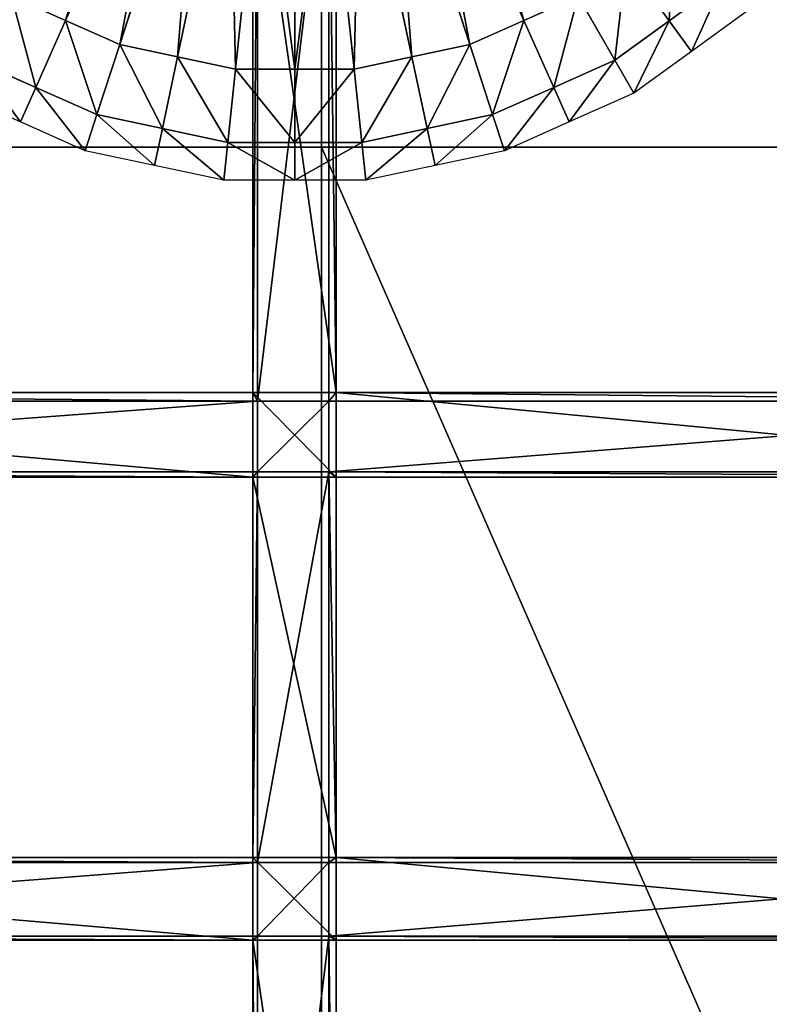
# Model space of a CAD drawing. Extents: x 0 to 31, y 0 to 21.2.
# Tile 525 of 574: x 24.5 to 27.4, y 10 to 13.8. Entities that reach past the tile are written whole.
import ezdxf

# ---------------------------------------------------------------- set-up
doc = ezdxf.new("R2010")
doc.units = 0
doc.header["$MEASUREMENT"] = 0
doc.layers.get('0').update_dxf_attribs({"color": 13, "linetype": 'CONTINUOUS'})
for name, color, linetype in [('CAST_IRON', 250, 'CONTINUOUS'), ('GALVANIZED_METAL', 252, 'CONTINUOUS'), ('GRATES', 250, 'CONTINUOUS'), ('STAINLESS_STEEL', 252, 'CONTINUOUS')]:
    doc.layers.add(name, color=color, linetype=linetype)

# ---------------------------------------------------------------- blocks, each defined once
blk = doc.blocks.new('NGM5058UC_TRADECAD_DXF')
at = {"layer": 'CAST_IRON', "color": 0}
for p, q in [((10.1441, 8.56815, -0.18725), (10.144, 2.72625, -0.18725)), ((10.1441, 8.56815, -0.18725), (10.144, 2.72625, -0.18725)), ((10.144, 2.72625, -0.18725), (7.5831, 2.72605, -0.18725)), ((10.144, 2.72625, -0.18725), (7.5831, 2.72605, -0.18725)), ((10.144, 2.72625, -0.18725), (10.1438, -5.04855, -0.18725)), ((10.144, 2.72625, -0.18725), (10.1438, -5.04855, -0.18725)), ((13.553, 2.72605, -0.18725), (10.144, 2.72625, -0.18725)), ((13.553, 2.72605, -0.18725), (10.144, 2.72625, -0.18725))]:
    blk.add_line(p, q, dxfattribs=at)
at = {"layer": 'GRATES', "color": 0}
for p, q in [((9.8758, 1.76955, 1.46245), (9.8758, 4.04155, 1.46245)), ((9.8758, 1.76955, 1.46245), (9.8758, 4.04155, 1.46245)), ((9.894, 4.04155, 1.81745), (9.894, 1.73535, 1.85405)), ((9.894, 4.04155, 1.81745), (9.894, 1.73535, 1.85405)), ((10.1729, 4.04155, 1.81745), (10.1729, 1.73535, 1.85405)), ((10.1729, 4.04155, 1.81745), (10.1729, 1.73535, 1.85405)), ((10.202, 4.04155, 1.46245), (10.202, 1.76955, 1.46245)), ((10.202, 4.04155, 1.46245), (10.202, 1.76955, 1.46245)), ((9.8758, 1.76955, 1.46245), (6.131, 1.76955, 1.46245)), ((9.8758, 1.76955, 1.46245), (6.131, 1.76955, 1.46245)), ((10.202, 1.76955, 1.46245), (9.8758, 1.76955, 1.46245)), ((9.8758, 1.76955, 1.46245), (9.8758, 1.43905, 1.46245)), ((9.8758, 1.76955, 1.46245), (9.8758, 1.43905, 1.46245)), ((9.8758, 1.76955, 1.46245), (9.894, 1.73535, 1.85405)), ((9.8758, 1.76955, 1.46245), (9.894, 1.73535, 1.85405)), ((10.202, 1.76955, 1.46245), (9.8758, 1.76955, 1.46245)), ((10.1729, 1.73535, 1.85405), (10.202, 1.76955, 1.46245)), ((10.1729, 1.73535, 1.85405), (10.202, 1.76955, 1.46245)), ((10.202, 1.43905, 1.46245), (10.202, 1.76955, 1.46245)), ((10.202, 1.76955, 1.46245), (13.6808, 1.76955, 1.46245)), ((10.202, 1.76955, 1.46245), (13.6808, 1.76955, 1.46245)), ((10.202, 1.43905, 1.46245), (10.202, 1.76955, 1.46245)), ((9.894, 1.73535, 1.85405), (6.1781, 1.73535, 1.85405)), ((9.894, 1.73535, 1.85405), (6.1781, 1.73535, 1.85405)), ((9.894, 1.73535, 1.85405), (9.894, 1.45955, 1.85405)), ((9.894, 1.73535, 1.85405), (9.894, 1.45955, 1.85405)), ((9.894, 1.73535, 1.85405), (10.1729, 1.73535, 1.85405)), ((9.894, 1.73535, 1.85405), (10.1729, 1.73535, 1.85405)), ((13.6588, 1.73535, 1.85405), (10.1729, 1.73535, 1.85405)), ((10.1729, 1.45955, 1.85405), (10.1729, 1.73535, 1.85405)), ((13.6588, 1.73535, 1.85405), (10.1729, 1.73535, 1.85405)), ((10.1729, 1.45955, 1.85405), (10.1729, 1.73535, 1.85405)), ((9.8758, 1.43905, 1.46245), (6.131, 1.43905, 1.46245)), ((9.8758, 1.43905, 1.46245), (6.131, 1.43905, 1.46245)), ((6.1781, 1.45955, 1.85405), (9.894, 1.45955, 1.85405)), ((6.1781, 1.45955, 1.85405), (9.894, 1.45955, 1.85405)), ((9.894, 1.45955, 1.85405), (9.8758, 1.43905, 1.46245)), ((9.894, 1.45955, 1.85405), (9.8758, 1.43905, 1.46245)), ((9.8758, 1.43905, 1.46245), (10.202, 1.43905, 1.46245)), ((9.8758, 1.43905, 1.46245), (10.202, 1.43905, 1.46245)), ((9.8758, 1.43905, 1.46245), (9.8758, -0.04535, 1.46245)), ((9.8758, 1.43905, 1.46245), (9.8758, -0.04535, 1.46245)), ((10.1729, 1.45955, 1.85405), (9.894, 1.45955, 1.85405)), ((9.894, -0.06485, 1.84945), (9.894, 1.45955, 1.85405)), ((10.1729, 1.45955, 1.85405), (9.894, 1.45955, 1.85405)), ((9.894, -0.06485, 1.84945), (9.894, 1.45955, 1.85405)), ((10.1729, 1.45955, 1.85405), (10.202, 1.43905, 1.46245)), ((10.1729, -0.06485, 1.84945), (10.1729, 1.45955, 1.85405)), ((10.1729, 1.45955, 1.85405), (13.6588, 1.45955, 1.85405)), ((10.1729, 1.45955, 1.85405), (10.202, 1.43905, 1.46245)), ((10.1729, 1.45955, 1.85405), (13.6588, 1.45955, 1.85405)), ((10.1729, -0.06485, 1.84945), (10.1729, 1.45955, 1.85405)), ((10.202, 1.43905, 1.46245), (10.202, -0.04535, 1.46245)), ((10.202, 1.43905, 1.46245), (13.6808, 1.43905, 1.46245)), ((10.202, 1.43905, 1.46245), (13.6808, 1.43905, 1.46245)), ((10.202, 1.43905, 1.46245), (10.202, -0.04535, 1.46245)), ((9.8758, -0.04535, 1.46245), (6.1084, -0.04535, 1.46245)), ((9.8758, -0.04535, 1.46245), (6.1084, -0.04535, 1.46245)), ((9.894, -0.06485, 1.84945), (6.1781, -0.06485, 1.84945)), ((9.894, -0.06485, 1.84945), (6.1781, -0.06485, 1.84945)), ((10.202, -0.04535, 1.46245), (9.8758, -0.04535, 1.46245)), ((9.8758, -0.04535, 1.46245), (9.8758, -0.36795, 1.46245)), ((9.8758, -0.04535, 1.46245), (9.8758, -0.36795, 1.46245)), ((9.8758, -0.04535, 1.46245), (9.894, -0.06485, 1.84945)), ((10.202, -0.04535, 1.46245), (9.8758, -0.04535, 1.46245)), ((9.8758, -0.04535, 1.46245), (9.894, -0.06485, 1.84945)), ((9.894, -0.06485, 1.84945), (9.894, -0.35255, 1.84945)), ((9.894, -0.06485, 1.84945), (9.894, -0.35255, 1.84945)), ((9.894, -0.06485, 1.84945), (10.1729, -0.06485, 1.84945)), ((9.894, -0.06485, 1.84945), (10.1729, -0.06485, 1.84945)), ((10.202, -0.04535, 1.46245), (10.1729, -0.06485, 1.84945)), ((10.202, -0.04535, 1.46245), (10.1729, -0.06485, 1.84945)), ((13.6588, -0.06485, 1.84945), (10.1729, -0.06485, 1.84945)), ((10.1729, -0.35255, 1.84945), (10.1729, -0.06485, 1.84945)), ((13.6588, -0.06485, 1.84945), (10.1729, -0.06485, 1.84945)), ((10.1729, -0.35255, 1.84945), (10.1729, -0.06485, 1.84945)), ((10.202, -0.36795, 1.46245), (10.202, -0.04535, 1.46245)), ((10.202, -0.04535, 1.46245), (13.6808, -0.04535, 1.46245)), ((10.202, -0.04535, 1.46245), (13.6808, -0.04535, 1.46245)), ((10.202, -0.36795, 1.46245), (10.202, -0.04535, 1.46245)), ((9.8758, -0.36795, 1.46245), (6.1084, -0.36795, 1.46245)), ((9.8758, -0.36795, 1.46245), (6.1084, -0.36795, 1.46245)), ((6.1781, -0.35255, 1.84945), (9.894, -0.35255, 1.84945)), ((6.1781, -0.35255, 1.84945), (9.894, -0.35255, 1.84945)), ((9.894, -0.35255, 1.84945), (9.8758, -0.36795, 1.46245)), ((9.894, -0.35255, 1.84945), (9.8758, -0.36795, 1.46245)), ((9.8758, -0.36795, 1.46245), (10.202, -0.36795, 1.46245)), ((9.8758, -2.62465, 1.46245), (9.8758, -0.36795, 1.46245)), ((9.8758, -0.36795, 1.46245), (10.202, -0.36795, 1.46245)), ((9.8758, -2.62465, 1.46245), (9.8758, -0.36795, 1.46245)), ((10.1729, -0.35255, 1.84945), (9.894, -0.35255, 1.84945)), ((9.894, -0.35255, 1.84945), (9.894, -2.62465, 1.82035)), ((9.894, -0.35255, 1.84945), (9.894, -2.62465, 1.82035)), ((10.1729, -0.35255, 1.84945), (9.894, -0.35255, 1.84945)), ((10.1729, -0.35255, 1.84945), (13.6588, -0.35255, 1.84945)), ((10.202, -0.36795, 1.46245), (10.1729, -0.35255, 1.84945)), ((10.1729, -0.35255, 1.84945), (13.6588, -0.35255, 1.84945)), ((10.1729, -2.62465, 1.82035), (10.1729, -0.35255, 1.84945)), ((10.202, -0.36795, 1.46245), (10.1729, -0.35255, 1.84945)), ((10.1729, -2.62465, 1.82035), (10.1729, -0.35255, 1.84945)), ((10.202, -0.36795, 1.46245), (13.6808, -0.36795, 1.46245)), ((10.202, -0.36795, 1.46245), (13.6808, -0.36795, 1.46245)), ((10.202, -2.62465, 1.46245), (10.202, -0.36795, 1.46245)), ((10.202, -2.62465, 1.46245), (10.202, -0.36795, 1.46245))]:
    blk.add_line(p, q, dxfattribs=at)
at = {"layer": 'STAINLESS_STEEL', "color": 0}
for p, q in [((9.1457, 3.22095, 0.17945), (9.5443, 4.11625, 0.17945)), ((9.1457, 3.22095, 0.17945), (9.5443, 4.11625, 0.17945)), ((10.9343, 3.22095, 0.17945), (10.5357, 4.11625, 0.17945)), ((10.9343, 3.22095, 0.17945), (10.5357, 4.11625, 0.17945)), ((9.3568, 3.12695, 0.17945), (9.6613, 4.06415, 0.17945)), ((9.3568, 3.12695, 0.17945), (9.6613, 4.06415, 0.17945)), ((9.5828, 3.07885, 0.17945), (9.7866, 4.03745, 0.17945)), ((9.5828, 3.07885, 0.17945), (9.7866, 4.03745, 0.17945)), ((10.4971, 3.07885, 0.17945), (10.2934, 4.03745, 0.17945)), ((10.4971, 3.07885, 0.17945), (10.2934, 4.03745, 0.17945)), ((10.7232, 3.12695, 0.17945), (10.4186, 4.06415, 0.17945)), ((10.7232, 3.12695, 0.17945), (10.4186, 4.06415, 0.17945)), ((9.8089, 3.03085, 0.17945), (9.9119, 4.01085, 0.17945)), ((9.8089, 3.03085, 0.17945), (9.9119, 4.01085, 0.17945)), ((10.04, 3.03085, 0.17945), (10.04, 4.01085, 0.17945)), ((10.04, 3.03085, 0.17945), (10.04, 4.01085, 0.17945)), ((10.2711, 3.03085, 0.17945), (10.1681, 4.01085, 0.17945)), ((10.2711, 3.03085, 0.17945), (10.1681, 4.01085, 0.17945)), ((11.3324, 3.45075, 0.17945), (11.5007, 3.21915, -0.07745)), ((11.3324, 3.45075, 0.17945), (11.5007, 3.21915, -0.07745)), ((11.5007, 3.21915, -0.07745), (11.712, 3.37265, -0.07745)), ((11.5007, 3.21915, -0.07745), (11.712, 3.37265, -0.07745)), ((8.9345, 3.31495, 0.17945), (9.1457, 3.22095, 0.17945)), ((8.9345, 3.31495, 0.17945), (9.1457, 3.22095, 0.17945)), ((10.9343, 3.22095, 0.17945), (11.1454, 3.31495, 0.17945)), ((10.9343, 3.22095, 0.17945), (11.1454, 3.31495, 0.17945)), ((11.1454, 3.31495, 0.17945), (11.2893, 3.06555, -0.07745)), ((11.1454, 3.31495, 0.17945), (11.2893, 3.06555, -0.07745)), ((11.8113, 3.26235, -0.22375), (11.5874, 3.09975, -0.22375)), ((9.1457, 3.22095, 0.17945), (9.0292, 2.95935, -0.07745)), ((9.1457, 3.22095, 0.17945), (9.0292, 2.95935, -0.07745)), ((9.1457, 3.22095, 0.17945), (9.3568, 3.12695, 0.17945)), ((9.1457, 3.22095, 0.17945), (9.3568, 3.12695, 0.17945)), ((10.7232, 3.12695, 0.17945), (10.9343, 3.22095, 0.17945)), ((10.7232, 3.12695, 0.17945), (10.9343, 3.22095, 0.17945)), ((10.9343, 3.22095, 0.17945), (11.0507, 2.95935, -0.07745)), ((10.9343, 3.22095, 0.17945), (11.0507, 2.95935, -0.07745)), ((11.2893, 3.06555, -0.07745), (11.5007, 3.21915, -0.07745)), ((11.2893, 3.06555, -0.07745), (11.5007, 3.21915, -0.07745)), ((11.5007, 3.21915, -0.07745), (11.5874, 3.09975, -0.22375)), ((11.5007, 3.21915, -0.07745), (11.5874, 3.09975, -0.22375)), ((9.3568, 3.12695, 0.17945), (9.2678, 2.85315, -0.07745)), ((9.3568, 3.12695, 0.17945), (9.2678, 2.85315, -0.07745)), ((9.3568, 3.12695, 0.17945), (9.5828, 3.07885, 0.17945)), ((9.3568, 3.12695, 0.17945), (9.5828, 3.07885, 0.17945)), ((10.4971, 3.07885, 0.17945), (10.7232, 3.12695, 0.17945)), ((10.4971, 3.07885, 0.17945), (10.7232, 3.12695, 0.17945)), ((10.7232, 3.12695, 0.17945), (10.8121, 2.85315, -0.07745)), ((10.7232, 3.12695, 0.17945), (10.8121, 2.85315, -0.07745)), ((9.5828, 3.07885, 0.17945), (9.5233, 2.79885, -0.07745)), ((9.5828, 3.07885, 0.17945), (9.5233, 2.79885, -0.07745)), ((9.5828, 3.07885, 0.17945), (9.8089, 3.03085, 0.17945)), ((9.5828, 3.07885, 0.17945), (9.8089, 3.03085, 0.17945)), ((10.2711, 3.03085, 0.17945), (10.4971, 3.07885, 0.17945)), ((10.2711, 3.03085, 0.17945), (10.4971, 3.07885, 0.17945)), ((10.4971, 3.07885, 0.17945), (10.5566, 2.79885, -0.07745)), ((10.4971, 3.07885, 0.17945), (10.5566, 2.79885, -0.07745)), ((11.5874, 3.09975, -0.22375), (11.3635, 2.93705, -0.22375)), ((8.7906, 3.06555, -0.07745), (9.0292, 2.95935, -0.07745)), ((8.7906, 3.06555, -0.07745), (9.0292, 2.95935, -0.07745)), ((11.0507, 2.95935, -0.07745), (11.2893, 3.06555, -0.07745)), ((11.0507, 2.95935, -0.07745), (11.2893, 3.06555, -0.07745)), ((11.2893, 3.06555, -0.07745), (11.3635, 2.93705, -0.22375)), ((11.2893, 3.06555, -0.07745), (11.3635, 2.93705, -0.22375)), ((9.8089, 3.03085, 0.17945), (9.7788, 2.74455, -0.07745)), ((9.8089, 3.03085, 0.17945), (9.7788, 2.74455, -0.07745)), ((9.8089, 3.03085, 0.17945), (10.04, 3.03085, 0.17945)), ((9.8089, 3.03085, 0.17945), (10.04, 3.03085, 0.17945)), ((10.04, 3.03085, 0.17945), (10.04, 2.74455, -0.07745)), ((10.04, 3.03085, 0.17945), (10.04, 2.74455, -0.07745)), ((10.04, 3.03085, 0.17945), (10.2711, 3.03085, 0.17945)), ((10.04, 3.03085, 0.17945), (10.2711, 3.03085, 0.17945)), ((10.2711, 3.03085, 0.17945), (10.3012, 2.74455, -0.07745)), ((10.2711, 3.03085, 0.17945), (10.3012, 2.74455, -0.07745)), ((9.0292, 2.95935, -0.07745), (8.9692, 2.82455, -0.22375)), ((9.0292, 2.95935, -0.07745), (8.9692, 2.82455, -0.22375)), ((9.0292, 2.95935, -0.07745), (9.2678, 2.85315, -0.07745)), ((9.0292, 2.95935, -0.07745), (9.2678, 2.85315, -0.07745)), ((10.8121, 2.85315, -0.07745), (11.0507, 2.95935, -0.07745)), ((10.8121, 2.85315, -0.07745), (11.0507, 2.95935, -0.07745)), ((11.0507, 2.95935, -0.07745), (11.1108, 2.82455, -0.22375)), ((11.0507, 2.95935, -0.07745), (11.1108, 2.82455, -0.22375)), ((8.9692, 2.82455, -0.22375), (8.7164, 2.93705, -0.22375)), ((11.3635, 2.93705, -0.22375), (11.1108, 2.82455, -0.22375)), ((9.2678, 2.85315, -0.07745), (9.2219, 2.71195, -0.22375)), ((9.2678, 2.85315, -0.07745), (9.2219, 2.71195, -0.22375)), ((9.2678, 2.85315, -0.07745), (9.5233, 2.79885, -0.07745)), ((9.2678, 2.85315, -0.07745), (9.5233, 2.79885, -0.07745)), ((10.5566, 2.79885, -0.07745), (10.8121, 2.85315, -0.07745)), ((10.5566, 2.79885, -0.07745), (10.8121, 2.85315, -0.07745)), ((10.8121, 2.85315, -0.07745), (10.858, 2.71195, -0.22375)), ((10.8121, 2.85315, -0.07745), (10.858, 2.71195, -0.22375)), ((9.2219, 2.71195, -0.22375), (8.9692, 2.82455, -0.22375)), ((11.1108, 2.82455, -0.22375), (10.858, 2.71195, -0.22375)), ((9.5233, 2.79885, -0.07745), (9.4926, 2.65445, -0.22375)), ((9.5233, 2.79885, -0.07745), (9.4926, 2.65445, -0.22375)), ((9.5233, 2.79885, -0.07745), (9.7788, 2.74455, -0.07745)), ((9.5233, 2.79885, -0.07745), (9.7788, 2.74455, -0.07745)), ((10.3012, 2.74455, -0.07745), (10.5566, 2.79885, -0.07745)), ((10.3012, 2.74455, -0.07745), (10.5566, 2.79885, -0.07745)), ((10.5566, 2.79885, -0.07745), (10.5873, 2.65445, -0.22375)), ((10.5566, 2.79885, -0.07745), (10.5873, 2.65445, -0.22375)), ((9.7788, 2.74455, -0.07745), (9.7633, 2.59695, -0.22375)), ((9.7788, 2.74455, -0.07745), (9.7633, 2.59695, -0.22375)), ((9.7788, 2.74455, -0.07745), (10.04, 2.74455, -0.07745)), ((9.7788, 2.74455, -0.07745), (10.04, 2.74455, -0.07745)), ((10.04, 2.74455, -0.07745), (10.04, 2.59695, -0.22375)), ((10.04, 2.74455, -0.07745), (10.04, 2.59695, -0.22375)), ((10.04, 2.74455, -0.07745), (10.3012, 2.74455, -0.07745)), ((10.04, 2.74455, -0.07745), (10.3012, 2.74455, -0.07745)), ((10.3012, 2.74455, -0.07745), (10.3167, 2.59695, -0.22375)), ((10.3012, 2.74455, -0.07745), (10.3167, 2.59695, -0.22375)), ((9.4926, 2.65445, -0.22375), (9.2219, 2.71195, -0.22375)), ((10.858, 2.71195, -0.22375), (10.5873, 2.65445, -0.22375)), ((9.7633, 2.59695, -0.22375), (9.4926, 2.65445, -0.22375)), ((10.5873, 2.65445, -0.22375), (10.3167, 2.59695, -0.22375)), ((10.04, 2.59695, -0.22375), (9.7633, 2.59695, -0.22375)), ((10.3167, 2.59695, -0.22375), (10.04, 2.59695, -0.22375))]:
    blk.add_line(p, q, dxfattribs=at)
at = {"layer": 'CAST_IRON', "color": 0}
mesh = blk.add_polyface(dxfattribs=at)
corners = [(10.1441, 8.56815, -0.18725), (7.5831, 2.72605, -0.18725), (7.5831, 8.55555, -0.18725), (10.144, 2.72625, -0.18725)]
mesh.append_faces([[corners[k] for k in face] for face in [(0, 1, 2), (1, 0, 3)]], dxfattribs={"vtx0": -1, "color": 0})
mesh = blk.add_polyface(dxfattribs=at)
corners = [(10.1441, 8.56815, -0.18725), (13.553, 2.72605, -0.18725), (10.144, 2.72625, -0.18725), (13.553, 8.58075, -0.18725)]
mesh.append_faces([[corners[k] for k in face] for face in [(0, 1, 2), (1, 0, 3)]], dxfattribs={"vtx0": -1, "color": 0})
mesh = blk.add_polyface(dxfattribs=at)
corners = [(7.5831, 2.72605, -0.18725), (10.1438, -5.04855, -0.18725), (7.5241, -5.07615, -0.18725), (10.144, 2.72625, -0.18725)]
mesh.append_faces([[corners[k] for k in face] for face in [(0, 1, 2), (1, 0, 3)]], dxfattribs={"vtx0": -1, "color": 0})
mesh = blk.add_polyface(dxfattribs=at)
corners = [(10.144, 2.72625, -0.18725), (13.553, -5.05335, -0.18725), (10.1438, -5.04855, -0.18725), (13.553, 2.72605, -0.18725)]
mesh.append_faces([[corners[k] for k in face] for face in [(0, 1, 2), (1, 0, 3)]], dxfattribs={"vtx0": -1, "color": 0})
at = {"layer": 'GALVANIZED_METAL', "color": 0}
mesh = blk.add_polyface(dxfattribs=at)
corners = [(-14.2165, -9.41305, -1.89865), (14.216, 9.40775, -1.89865), (-14.3866, -9.24295, -1.89865), (14.386, 9.23775, -1.89865)]
mesh.append_faces([[corners[k] for k in face] for face in [(0, 1, 2), (1, 0, 3)]], dxfattribs={"vtx0": -1, "color": 0})
mesh = blk.add_polyface(dxfattribs=at)
corners = [(14.216, 9.40775, -1.89865), (-14.2165, 9.40775, -1.89865), (-14.3866, -9.24295, -1.89865)]
mesh.append_faces([[corners[k] for k in face] for face in [(0, 1, 2)]], dxfattribs={"color": 0})
mesh = blk.add_polyface(dxfattribs=at)
corners = [(14.386, 9.23775, -1.89865), (-14.2165, -9.41305, -1.89865), (14.2159, -9.41295, -1.89865)]
mesh.append_faces([[corners[k] for k in face] for face in [(0, 1, 2)]], dxfattribs={"color": 0})
at = {"layer": 'GRATES', "color": 0}
mesh = blk.add_polyface(dxfattribs=at)
corners = [(9.894, 4.04155, 1.81745), (9.894, 1.73535, 1.85405), (9.8758, 1.76955, 1.46245)]
mesh.append_faces([[corners[k] for k in face] for face in [(0, 1, 2)]], dxfattribs={"color": 0})
mesh = blk.add_polyface(dxfattribs=at)
corners = [(9.894, 4.04155, 1.81745), (9.8758, 1.76955, 1.46245), (9.8758, 4.04155, 1.46245)]
mesh.append_faces([[corners[k] for k in face] for face in [(0, 1, 2)]], dxfattribs={"color": 0})
mesh = blk.add_polyface(dxfattribs=at)
corners = [(10.202, 1.76955, 1.46245), (9.8758, 4.04155, 1.46245), (9.8758, 1.76955, 1.46245), (10.202, 4.04155, 1.46245)]
mesh.append_faces([[corners[k] for k in face] for face in [(0, 1, 2), (1, 0, 3)]], dxfattribs={"vtx0": -1, "color": 0})
mesh = blk.add_polyface(dxfattribs=at)
corners = [(10.1729, 4.04155, 1.81745), (9.894, 1.73535, 1.85405), (9.894, 4.04155, 1.81745), (10.1729, 1.73535, 1.85405)]
mesh.append_faces([[corners[k] for k in face] for face in [(0, 1, 2), (1, 0, 3)]], dxfattribs={"vtx0": -1, "color": 0})
mesh = blk.add_polyface(dxfattribs=at)
corners = [(10.1729, 4.04155, 1.81745), (10.202, 1.76955, 1.46245), (10.1729, 1.73535, 1.85405)]
mesh.append_faces([[corners[k] for k in face] for face in [(0, 1, 2)]], dxfattribs={"color": 0})
mesh = blk.add_polyface(dxfattribs=at)
corners = [(10.202, 4.04155, 1.46245), (10.202, 1.76955, 1.46245), (10.1729, 4.04155, 1.81745)]
mesh.append_faces([[corners[k] for k in face] for face in [(0, 1, 2)]], dxfattribs={"color": 0})
mesh = blk.add_polyface(dxfattribs=at)
corners = [(9.8758, 1.43905, 1.46245), (6.131, 1.76955, 1.46245), (6.131, 1.43905, 1.46245), (9.8758, 1.76955, 1.46245)]
mesh.append_faces([[corners[k] for k in face] for face in [(0, 1, 2), (1, 0, 3)]], dxfattribs={"vtx0": -1, "color": 0})
mesh = blk.add_polyface(dxfattribs=at)
corners = [(9.894, 1.73535, 1.85405), (6.131, 1.76955, 1.46245), (9.8758, 1.76955, 1.46245), (6.1781, 1.73535, 1.85405)]
mesh.append_faces([[corners[k] for k in face] for face in [(0, 1, 2), (1, 0, 3)]], dxfattribs={"vtx0": -1, "color": 0})
mesh = blk.add_polyface(dxfattribs=at)
corners = [(10.202, 1.43905, 1.46245), (9.8758, 1.76955, 1.46245), (9.8758, 1.43905, 1.46245), (10.202, 1.76955, 1.46245)]
mesh.append_faces([[corners[k] for k in face] for face in [(0, 1, 2), (1, 0, 3)]], dxfattribs={"vtx0": -1, "color": 0})
mesh = blk.add_polyface(dxfattribs=at)
corners = [(13.6588, 1.73535, 1.85405), (10.202, 1.76955, 1.46245), (13.6808, 1.76955, 1.46245), (10.1729, 1.73535, 1.85405)]
mesh.append_faces([[corners[k] for k in face] for face in [(0, 1, 2), (1, 0, 3)]], dxfattribs={"vtx0": -1, "color": 0})
mesh = blk.add_polyface(dxfattribs=at)
corners = [(13.6808, 1.43905, 1.46245), (10.202, 1.76955, 1.46245), (10.202, 1.43905, 1.46245), (13.6808, 1.76955, 1.46245)]
mesh.append_faces([[corners[k] for k in face] for face in [(0, 1, 2), (1, 0, 3)]], dxfattribs={"vtx0": -1, "color": 0})
mesh = blk.add_polyface(dxfattribs=at)
corners = [(9.894, 1.73535, 1.85405), (6.1781, 1.45955, 1.85405), (6.1781, 1.73535, 1.85405), (9.894, 1.45955, 1.85405)]
mesh.append_faces([[corners[k] for k in face] for face in [(0, 1, 2), (1, 0, 3)]], dxfattribs={"vtx0": -1, "color": 0})
mesh = blk.add_polyface(dxfattribs=at)
corners = [(10.1729, 1.73535, 1.85405), (9.894, 1.45955, 1.85405), (9.894, 1.73535, 1.85405), (10.1729, 1.45955, 1.85405)]
mesh.append_faces([[corners[k] for k in face] for face in [(0, 1, 2), (1, 0, 3)]], dxfattribs={"vtx0": -1, "color": 0})
mesh = blk.add_polyface(dxfattribs=at)
corners = [(13.6588, 1.73535, 1.85405), (10.1729, 1.45955, 1.85405), (10.1729, 1.73535, 1.85405), (13.6588, 1.45955, 1.85405)]
mesh.append_faces([[corners[k] for k in face] for face in [(0, 1, 2), (1, 0, 3)]], dxfattribs={"vtx0": -1, "color": 0})
mesh = blk.add_polyface(dxfattribs=at)
corners = [(6.1781, 1.45955, 1.85405), (9.8758, 1.43905, 1.46245), (6.131, 1.43905, 1.46245), (9.894, 1.45955, 1.85405)]
mesh.append_faces([[corners[k] for k in face] for face in [(0, 1, 2), (1, 0, 3)]], dxfattribs={"vtx0": -1, "color": 0})
mesh = blk.add_polyface(dxfattribs=at)
corners = [(9.8758, -0.04535, 1.46245), (9.894, 1.45955, 1.85405), (9.894, -0.06485, 1.84945), (9.8758, 1.43905, 1.46245)]
mesh.append_faces([[corners[k] for k in face] for face in [(0, 1, 2), (1, 0, 3)]], dxfattribs={"vtx0": -1, "color": 0})
mesh = blk.add_polyface(dxfattribs=at)
corners = [(10.202, -0.04535, 1.46245), (9.8758, 1.43905, 1.46245), (9.8758, -0.04535, 1.46245), (10.202, 1.43905, 1.46245)]
mesh.append_faces([[corners[k] for k in face] for face in [(0, 1, 2), (1, 0, 3)]], dxfattribs={"vtx0": -1, "color": 0})
mesh = blk.add_polyface(dxfattribs=at)
corners = [(10.1729, 1.45955, 1.85405), (9.894, -0.06485, 1.84945), (9.894, 1.45955, 1.85405), (10.1729, -0.06485, 1.84945)]
mesh.append_faces([[corners[k] for k in face] for face in [(0, 1, 2), (1, 0, 3)]], dxfattribs={"vtx0": -1, "color": 0})
mesh = blk.add_polyface(dxfattribs=at)
corners = [(10.1729, 1.45955, 1.85405), (10.202, -0.04535, 1.46245), (10.1729, -0.06485, 1.84945), (10.202, 1.43905, 1.46245)]
mesh.append_faces([[corners[k] for k in face] for face in [(0, 1, 2), (1, 0, 3)]], dxfattribs={"vtx0": -1, "color": 0})
mesh = blk.add_polyface(dxfattribs=at)
corners = [(10.1729, 1.45955, 1.85405), (13.6808, 1.43905, 1.46245), (10.202, 1.43905, 1.46245), (13.6588, 1.45955, 1.85405)]
mesh.append_faces([[corners[k] for k in face] for face in [(0, 1, 2), (1, 0, 3)]], dxfattribs={"vtx0": -1, "color": 0})
mesh = blk.add_polyface(dxfattribs=at)
corners = [(9.8758, -0.36795, 1.46245), (6.1084, -0.04535, 1.46245), (6.1084, -0.36795, 1.46245), (9.8758, -0.04535, 1.46245)]
mesh.append_faces([[corners[k] for k in face] for face in [(0, 1, 2), (1, 0, 3)]], dxfattribs={"vtx0": -1, "color": 0})
mesh = blk.add_polyface(dxfattribs=at)
corners = [(9.894, -0.06485, 1.84945), (6.1084, -0.04535, 1.46245), (9.8758, -0.04535, 1.46245), (6.1781, -0.06485, 1.84945)]
mesh.append_faces([[corners[k] for k in face] for face in [(0, 1, 2), (1, 0, 3)]], dxfattribs={"vtx0": -1, "color": 0})
mesh = blk.add_polyface(dxfattribs=at)
corners = [(9.894, -0.06485, 1.84945), (6.1781, -0.35255, 1.84945), (6.1781, -0.06485, 1.84945), (9.894, -0.35255, 1.84945)]
mesh.append_faces([[corners[k] for k in face] for face in [(0, 1, 2), (1, 0, 3)]], dxfattribs={"vtx0": -1, "color": 0})
mesh = blk.add_polyface(dxfattribs=at)
corners = [(10.202, -0.36795, 1.46245), (9.8758, -0.04535, 1.46245), (9.8758, -0.36795, 1.46245), (10.202, -0.04535, 1.46245)]
mesh.append_faces([[corners[k] for k in face] for face in [(0, 1, 2), (1, 0, 3)]], dxfattribs={"vtx0": -1, "color": 0})
mesh = blk.add_polyface(dxfattribs=at)
corners = [(10.1729, -0.06485, 1.84945), (9.894, -0.35255, 1.84945), (9.894, -0.06485, 1.84945), (10.1729, -0.35255, 1.84945)]
mesh.append_faces([[corners[k] for k in face] for face in [(0, 1, 2), (1, 0, 3)]], dxfattribs={"vtx0": -1, "color": 0})
mesh = blk.add_polyface(dxfattribs=at)
corners = [(13.6588, -0.06485, 1.84945), (10.202, -0.04535, 1.46245), (13.6808, -0.04535, 1.46245), (10.1729, -0.06485, 1.84945)]
mesh.append_faces([[corners[k] for k in face] for face in [(0, 1, 2), (1, 0, 3)]], dxfattribs={"vtx0": -1, "color": 0})
mesh = blk.add_polyface(dxfattribs=at)
corners = [(13.6588, -0.06485, 1.84945), (10.1729, -0.35255, 1.84945), (10.1729, -0.06485, 1.84945), (13.6588, -0.35255, 1.84945)]
mesh.append_faces([[corners[k] for k in face] for face in [(0, 1, 2), (1, 0, 3)]], dxfattribs={"vtx0": -1, "color": 0})
mesh = blk.add_polyface(dxfattribs=at)
corners = [(13.6808, -0.36795, 1.46245), (10.202, -0.04535, 1.46245), (10.202, -0.36795, 1.46245), (13.6808, -0.04535, 1.46245)]
mesh.append_faces([[corners[k] for k in face] for face in [(0, 1, 2), (1, 0, 3)]], dxfattribs={"vtx0": -1, "color": 0})
mesh = blk.add_polyface(dxfattribs=at)
corners = [(6.1781, -0.35255, 1.84945), (9.8758, -0.36795, 1.46245), (6.1084, -0.36795, 1.46245), (9.894, -0.35255, 1.84945)]
mesh.append_faces([[corners[k] for k in face] for face in [(0, 1, 2), (1, 0, 3)]], dxfattribs={"vtx0": -1, "color": 0})
mesh = blk.add_polyface(dxfattribs=at)
corners = [(9.894, -0.35255, 1.84945), (9.894, -2.62465, 1.82035), (9.8758, -0.36795, 1.46245)]
mesh.append_faces([[corners[k] for k in face] for face in [(0, 1, 2)]], dxfattribs={"color": 0})
mesh = blk.add_polyface(dxfattribs=at)
corners = [(9.8758, -0.36795, 1.46245), (9.894, -2.62465, 1.82035), (9.8758, -2.62465, 1.46245)]
mesh.append_faces([[corners[k] for k in face] for face in [(0, 1, 2)]], dxfattribs={"color": 0})
mesh = blk.add_polyface(dxfattribs=at)
corners = [(10.202, -2.62465, 1.46245), (9.8758, -0.36795, 1.46245), (9.8758, -2.62465, 1.46245), (10.202, -0.36795, 1.46245)]
mesh.append_faces([[corners[k] for k in face] for face in [(0, 1, 2), (1, 0, 3)]], dxfattribs={"vtx0": -1, "color": 0})
mesh = blk.add_polyface(dxfattribs=at)
corners = [(10.1729, -0.35255, 1.84945), (9.894, -2.62465, 1.82035), (9.894, -0.35255, 1.84945), (10.1729, -2.62465, 1.82035)]
mesh.append_faces([[corners[k] for k in face] for face in [(0, 1, 2), (1, 0, 3)]], dxfattribs={"vtx0": -1, "color": 0})
mesh = blk.add_polyface(dxfattribs=at)
corners = [(10.1729, -0.35255, 1.84945), (13.6808, -0.36795, 1.46245), (10.202, -0.36795, 1.46245), (13.6588, -0.35255, 1.84945)]
mesh.append_faces([[corners[k] for k in face] for face in [(0, 1, 2), (1, 0, 3)]], dxfattribs={"vtx0": -1, "color": 0})
mesh = blk.add_polyface(dxfattribs=at)
corners = [(10.1729, -0.35255, 1.84945), (10.202, -2.62465, 1.46245), (10.1729, -2.62465, 1.82035)]
mesh.append_faces([[corners[k] for k in face] for face in [(0, 1, 2)]], dxfattribs={"color": 0})
mesh = blk.add_polyface(dxfattribs=at)
corners = [(10.1729, -0.35255, 1.84945), (10.202, -0.36795, 1.46245), (10.202, -2.62465, 1.46245)]
mesh.append_faces([[corners[k] for k in face] for face in [(0, 1, 2)]], dxfattribs={"color": 0})
at = {"layer": 'STAINLESS_STEEL', "color": 0}
mesh = blk.add_polyface(dxfattribs=at)
corners = [(9.4272, 4.16835, 0.17945), (9.1457, 3.22095, 0.17945), (8.9345, 3.31495, 0.17945), (9.5443, 4.11625, 0.17945)]
mesh.append_faces([[corners[k] for k in face] for face in [(0, 1, 2), (1, 0, 3)]], dxfattribs={"vtx0": -1, "color": 0})
mesh = blk.add_polyface(dxfattribs=at)
corners = [(10.6527, 4.16835, 0.17945), (10.9343, 3.22095, 0.17945), (10.5357, 4.11625, 0.17945), (11.1454, 3.31495, 0.17945)]
mesh.append_faces([[corners[k] for k in face] for face in [(0, 1, 2), (1, 0, 3)]], dxfattribs={"vtx0": -1, "color": 0})
mesh = blk.add_polyface(dxfattribs=at)
corners = [(9.5443, 4.11625, 0.17945), (9.3568, 3.12695, 0.17945), (9.1457, 3.22095, 0.17945), (9.6613, 4.06415, 0.17945)]
mesh.append_faces([[corners[k] for k in face] for face in [(0, 1, 2), (1, 0, 3)]], dxfattribs={"vtx0": -1, "color": 0})
mesh = blk.add_polyface(dxfattribs=at)
corners = [(10.5357, 4.11625, 0.17945), (10.7232, 3.12695, 0.17945), (10.4186, 4.06415, 0.17945), (10.9343, 3.22095, 0.17945)]
mesh.append_faces([[corners[k] for k in face] for face in [(0, 1, 2), (1, 0, 3)]], dxfattribs={"vtx0": -1, "color": 0})
mesh = blk.add_polyface(dxfattribs=at)
corners = [(9.6613, 4.06415, 0.17945), (9.5828, 3.07885, 0.17945), (9.3568, 3.12695, 0.17945), (9.7866, 4.03745, 0.17945)]
mesh.append_faces([[corners[k] for k in face] for face in [(0, 1, 2), (1, 0, 3)]], dxfattribs={"vtx0": -1, "color": 0})
mesh = blk.add_polyface(dxfattribs=at)
corners = [(9.7866, 4.03745, 0.17945), (9.8089, 3.03085, 0.17945), (9.5828, 3.07885, 0.17945), (9.9119, 4.01085, 0.17945)]
mesh.append_faces([[corners[k] for k in face] for face in [(0, 1, 2), (1, 0, 3)]], dxfattribs={"vtx0": -1, "color": 0})
mesh = blk.add_polyface(dxfattribs=at)
corners = [(10.2934, 4.03745, 0.17945), (10.2711, 3.03085, 0.17945), (10.1681, 4.01085, 0.17945), (10.4971, 3.07885, 0.17945)]
mesh.append_faces([[corners[k] for k in face] for face in [(0, 1, 2), (1, 0, 3)]], dxfattribs={"vtx0": -1, "color": 0})
mesh = blk.add_polyface(dxfattribs=at)
corners = [(10.4186, 4.06415, 0.17945), (10.4971, 3.07885, 0.17945), (10.2934, 4.03745, 0.17945), (10.7232, 3.12695, 0.17945)]
mesh.append_faces([[corners[k] for k in face] for face in [(0, 1, 2), (1, 0, 3)]], dxfattribs={"vtx0": -1, "color": 0})
mesh = blk.add_polyface(dxfattribs=at)
corners = [(9.9119, 4.01085, 0.17945), (10.04, 3.03085, 0.17945), (9.8089, 3.03085, 0.17945), (10.04, 4.01085, 0.17945)]
mesh.append_faces([[corners[k] for k in face] for face in [(0, 1, 2), (1, 0, 3)]], dxfattribs={"vtx0": -1, "color": 0})
mesh = blk.add_polyface(dxfattribs=at)
corners = [(10.1681, 4.01085, 0.17945), (10.04, 3.03085, 0.17945), (10.04, 4.01085, 0.17945), (10.2711, 3.03085, 0.17945)]
mesh.append_faces([[corners[k] for k in face] for face in [(0, 1, 2), (1, 0, 3)]], dxfattribs={"vtx0": -1, "color": 0})
mesh = blk.add_polyface(dxfattribs=at)
corners = [(11.5193, 3.58665, 0.17945), (11.5007, 3.21915, -0.07745), (11.3324, 3.45075, 0.17945), (11.712, 3.37265, -0.07745)]
mesh.append_faces([[corners[k] for k in face] for face in [(0, 1, 2), (1, 0, 3)]], dxfattribs={"vtx0": -1, "color": 0})
mesh = blk.add_polyface(dxfattribs=at)
corners = [(11.3324, 3.45075, 0.17945), (11.2893, 3.06555, -0.07745), (11.1454, 3.31495, 0.17945), (11.5007, 3.21915, -0.07745)]
mesh.append_faces([[corners[k] for k in face] for face in [(0, 1, 2), (1, 0, 3)]], dxfattribs={"vtx0": -1, "color": 0})
mesh = blk.add_polyface(dxfattribs=at)
corners = [(11.712, 3.37265, -0.07745), (11.5874, 3.09975, -0.22375), (11.5007, 3.21915, -0.07745), (11.8113, 3.26235, -0.22375)]
mesh.append_faces([[corners[k] for k in face] for face in [(0, 1, 2), (1, 0, 3)]], dxfattribs={"vtx0": -1, "color": 0})
mesh = blk.add_polyface(dxfattribs=at)
corners = [(8.9345, 3.31495, 0.17945), (9.0292, 2.95935, -0.07745), (8.7906, 3.06555, -0.07745), (9.1457, 3.22095, 0.17945)]
mesh.append_faces([[corners[k] for k in face] for face in [(0, 1, 2), (1, 0, 3)]], dxfattribs={"vtx0": -1, "color": 0})
mesh = blk.add_polyface(dxfattribs=at)
corners = [(11.1454, 3.31495, 0.17945), (11.0507, 2.95935, -0.07745), (10.9343, 3.22095, 0.17945), (11.2893, 3.06555, -0.07745)]
mesh.append_faces([[corners[k] for k in face] for face in [(0, 1, 2), (1, 0, 3)]], dxfattribs={"vtx0": -1, "color": 0})
mesh = blk.add_polyface(dxfattribs=at)
corners = [(9.1457, 3.22095, 0.17945), (9.2678, 2.85315, -0.07745), (9.0292, 2.95935, -0.07745), (9.3568, 3.12695, 0.17945)]
mesh.append_faces([[corners[k] for k in face] for face in [(0, 1, 2), (1, 0, 3)]], dxfattribs={"vtx0": -1, "color": 0})
mesh = blk.add_polyface(dxfattribs=at)
corners = [(10.9343, 3.22095, 0.17945), (10.8121, 2.85315, -0.07745), (10.7232, 3.12695, 0.17945), (11.0507, 2.95935, -0.07745)]
mesh.append_faces([[corners[k] for k in face] for face in [(0, 1, 2), (1, 0, 3)]], dxfattribs={"vtx0": -1, "color": 0})
mesh = blk.add_polyface(dxfattribs=at)
corners = [(11.5007, 3.21915, -0.07745), (11.3635, 2.93705, -0.22375), (11.2893, 3.06555, -0.07745), (11.5874, 3.09975, -0.22375)]
mesh.append_faces([[corners[k] for k in face] for face in [(0, 1, 2), (1, 0, 3)]], dxfattribs={"vtx0": -1, "color": 0})
mesh = blk.add_polyface(dxfattribs=at)
corners = [(9.3568, 3.12695, 0.17945), (9.5233, 2.79885, -0.07745), (9.2678, 2.85315, -0.07745), (9.5828, 3.07885, 0.17945)]
mesh.append_faces([[corners[k] for k in face] for face in [(0, 1, 2), (1, 0, 3)]], dxfattribs={"vtx0": -1, "color": 0})
mesh = blk.add_polyface(dxfattribs=at)
corners = [(10.7232, 3.12695, 0.17945), (10.5566, 2.79885, -0.07745), (10.4971, 3.07885, 0.17945), (10.8121, 2.85315, -0.07745)]
mesh.append_faces([[corners[k] for k in face] for face in [(0, 1, 2), (1, 0, 3)]], dxfattribs={"vtx0": -1, "color": 0})
mesh = blk.add_polyface(dxfattribs=at)
corners = [(9.5828, 3.07885, 0.17945), (9.7788, 2.74455, -0.07745), (9.5233, 2.79885, -0.07745), (9.8089, 3.03085, 0.17945)]
mesh.append_faces([[corners[k] for k in face] for face in [(0, 1, 2), (1, 0, 3)]], dxfattribs={"vtx0": -1, "color": 0})
mesh = blk.add_polyface(dxfattribs=at)
corners = [(10.4971, 3.07885, 0.17945), (10.3012, 2.74455, -0.07745), (10.2711, 3.03085, 0.17945), (10.5566, 2.79885, -0.07745)]
mesh.append_faces([[corners[k] for k in face] for face in [(0, 1, 2), (1, 0, 3)]], dxfattribs={"vtx0": -1, "color": 0})
mesh = blk.add_polyface(dxfattribs=at)
corners = [(8.7906, 3.06555, -0.07745), (8.9692, 2.82455, -0.22375), (8.7164, 2.93705, -0.22375), (9.0292, 2.95935, -0.07745)]
mesh.append_faces([[corners[k] for k in face] for face in [(0, 1, 2), (1, 0, 3)]], dxfattribs={"vtx0": -1, "color": 0})
mesh = blk.add_polyface(dxfattribs=at)
corners = [(11.2893, 3.06555, -0.07745), (11.1108, 2.82455, -0.22375), (11.0507, 2.95935, -0.07745), (11.3635, 2.93705, -0.22375)]
mesh.append_faces([[corners[k] for k in face] for face in [(0, 1, 2), (1, 0, 3)]], dxfattribs={"vtx0": -1, "color": 0})
mesh = blk.add_polyface(dxfattribs=at)
corners = [(9.8089, 3.03085, 0.17945), (10.04, 2.74455, -0.07745), (9.7788, 2.74455, -0.07745), (10.04, 3.03085, 0.17945)]
mesh.append_faces([[corners[k] for k in face] for face in [(0, 1, 2), (1, 0, 3)]], dxfattribs={"vtx0": -1, "color": 0})
mesh = blk.add_polyface(dxfattribs=at)
corners = [(10.2711, 3.03085, 0.17945), (10.04, 2.74455, -0.07745), (10.04, 3.03085, 0.17945), (10.3012, 2.74455, -0.07745)]
mesh.append_faces([[corners[k] for k in face] for face in [(0, 1, 2), (1, 0, 3)]], dxfattribs={"vtx0": -1, "color": 0})
mesh = blk.add_polyface(dxfattribs=at)
corners = [(9.0292, 2.95935, -0.07745), (9.2219, 2.71195, -0.22375), (8.9692, 2.82455, -0.22375), (9.2678, 2.85315, -0.07745)]
mesh.append_faces([[corners[k] for k in face] for face in [(0, 1, 2), (1, 0, 3)]], dxfattribs={"vtx0": -1, "color": 0})
mesh = blk.add_polyface(dxfattribs=at)
corners = [(11.0507, 2.95935, -0.07745), (10.858, 2.71195, -0.22375), (10.8121, 2.85315, -0.07745), (11.1108, 2.82455, -0.22375)]
mesh.append_faces([[corners[k] for k in face] for face in [(0, 1, 2), (1, 0, 3)]], dxfattribs={"vtx0": -1, "color": 0})
mesh = blk.add_polyface(dxfattribs=at)
corners = [(9.2678, 2.85315, -0.07745), (9.4926, 2.65445, -0.22375), (9.2219, 2.71195, -0.22375), (9.5233, 2.79885, -0.07745)]
mesh.append_faces([[corners[k] for k in face] for face in [(0, 1, 2), (1, 0, 3)]], dxfattribs={"vtx0": -1, "color": 0})
mesh = blk.add_polyface(dxfattribs=at)
corners = [(10.8121, 2.85315, -0.07745), (10.5873, 2.65445, -0.22375), (10.5566, 2.79885, -0.07745), (10.858, 2.71195, -0.22375)]
mesh.append_faces([[corners[k] for k in face] for face in [(0, 1, 2), (1, 0, 3)]], dxfattribs={"vtx0": -1, "color": 0})
mesh = blk.add_polyface(dxfattribs=at)
corners = [(9.5233, 2.79885, -0.07745), (9.7633, 2.59695, -0.22375), (9.4926, 2.65445, -0.22375), (9.7788, 2.74455, -0.07745)]
mesh.append_faces([[corners[k] for k in face] for face in [(0, 1, 2), (1, 0, 3)]], dxfattribs={"vtx0": -1, "color": 0})
mesh = blk.add_polyface(dxfattribs=at)
corners = [(10.5566, 2.79885, -0.07745), (10.3167, 2.59695, -0.22375), (10.3012, 2.74455, -0.07745), (10.5873, 2.65445, -0.22375)]
mesh.append_faces([[corners[k] for k in face] for face in [(0, 1, 2), (1, 0, 3)]], dxfattribs={"vtx0": -1, "color": 0})
mesh = blk.add_polyface(dxfattribs=at)
corners = [(9.7788, 2.74455, -0.07745), (10.04, 2.59695, -0.22375), (9.7633, 2.59695, -0.22375), (10.04, 2.74455, -0.07745)]
mesh.append_faces([[corners[k] for k in face] for face in [(0, 1, 2), (1, 0, 3)]], dxfattribs={"vtx0": -1, "color": 0})
mesh = blk.add_polyface(dxfattribs=at)
corners = [(10.3012, 2.74455, -0.07745), (10.04, 2.59695, -0.22375), (10.04, 2.74455, -0.07745), (10.3167, 2.59695, -0.22375)]
mesh.append_faces([[corners[k] for k in face] for face in [(0, 1, 2), (1, 0, 3)]], dxfattribs={"vtx0": -1, "color": 0})
blk = doc.blocks.new('NGM5058UC_TRADECAD_DWG')
at = {"color": 0}
blk.add_blockref('NGM5058UC_TRADECAD_DXF', (15.5194, 10.62185, 1.89865), dxfattribs=at)

msp = doc.modelspace()

# ---------------------------------------------------------------- block references
at = {"color": 0}
msp.add_blockref('NGM5058UC_TRADECAD_DWG', (0, 0), dxfattribs=at)

doc.saveas('drawing.dxf')
